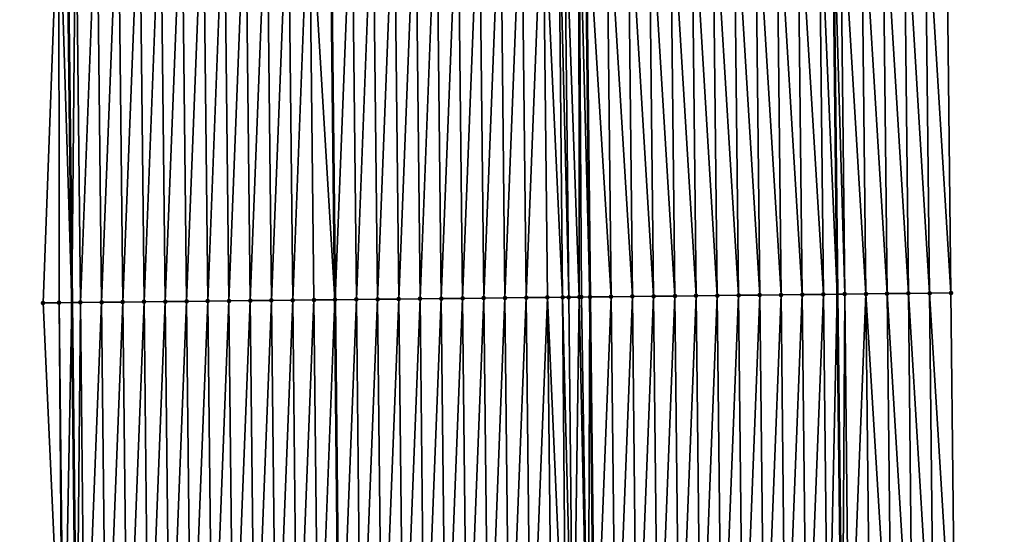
# Model space of a CAD drawing. Header units: feet. Extents: x 2007189 to 2022806, y 818621 to 837694.
# Tile 458 of 656: x 2011339 to 2011385, y 830276 to 830300. Entities that reach past the tile are written whole.
import ezdxf

# ---------------------------------------------------------------- set-up
doc = ezdxf.new("R2010")
doc.units = ezdxf.units.FT
doc.header["$MEASUREMENT"] = 0
for name, color, linetype, lineweight in [('EP_Travel Lane', 172, 'Continuous', 53), ('Road Shots', 141, 'Continuous', 100), ('Road X-Section', 40, 'Continuous', 13), ('STRIPING', 60, 'Continuous', 53)]:
    doc.layers.add(name, color=color, linetype=linetype, lineweight=lineweight)
doc.layers.add('I-77-MM17-21_SB-Surface-Border', color=7, linetype='Continuous')
doc.layers.add('I-77-MM17-21_SB-Surface-TIN', color=7, linetype='Continuous')

msp = doc.modelspace()

# ---------------------------------------------------------------- linework, layer by layer
at = {"layer": 'EP_Travel Lane'}
for points in [[(2011376.286244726, 830407.2611380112, 325.4877059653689), (2011376.50957257, 830387.2626822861, 325.3778508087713), (2011376.732900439, 830367.2642242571, 325.2683827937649), (2011376.956227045, 830347.2658793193, 325.1404203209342), (2011377.179553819, 830327.2675193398, 325.0149177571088), (2011377.402881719, 830307.2690585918, 324.9058943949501), (2011377.626206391, 830287.270886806, 324.7496155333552), (2011377.848202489, 830267.2633282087, 324.643390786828), (2011378.063603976, 830247.2648825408, 324.5170936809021), (2011378.27900495, 830227.2664844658, 324.3826531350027), (2011378.494408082, 830207.2678860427, 324.2824937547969), (2011378.709811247, 830187.269284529, 324.1828522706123), (2011378.925213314, 830167.2707849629, 324.0657776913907), (2011379.140614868, 830147.2723330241, 323.9405536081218), (2011379.356016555, 830127.2738687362, 323.817464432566), (2011379.571418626, 830107.2753688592, 323.7004320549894), (2011379.786820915, 830087.2768486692, 323.5868863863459), (2011380.005694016, 830067.2992518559, 323.4600912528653), (2011380.241656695, 830047.3009899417, 323.3412285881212), (2011380.477620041, 830027.3026715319, 323.2306781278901)], [(2011340.227529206, 830406.8676000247, 325.2224707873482), (2011340.450823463, 830386.8691513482, 325.1114303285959), (2011340.674118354, 830366.8706457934, 325.0096742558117), (2011340.897411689, 830346.8722796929, 324.8851127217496), (2011341.120705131, 830326.8739039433, 324.7621290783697), (2011341.343999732, 830306.8754244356, 324.6561135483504), (2011341.567292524, 830286.8771069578, 324.5236002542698), (2011341.78902389, 830266.8934362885, 324.3951803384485), (2011342.004806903, 830246.8950645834, 324.256901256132), (2011342.22059066, 830226.8966239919, 324.1304092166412), (2011342.436376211, 830206.8980170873, 324.0323746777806), (2011342.652159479, 830186.8996218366, 323.8981422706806), (2011342.867944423, 830166.9010711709, 323.7904847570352), (2011343.083727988, 830146.9026483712, 323.6609483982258), (2011343.299511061, 830126.9042711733, 323.5235737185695), (2011343.515294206, 830106.9058872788, 323.3873981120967), (2011343.73107931, 830086.9073217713, 323.2822802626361), (2011343.951006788, 830066.8759499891, 323.1487071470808), (2011344.186968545, 830046.8779336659, 322.9936721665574), (2011344.42293212, 830026.8797631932, 322.8613588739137)]]:
    msp.add_polyline3d(points, dxfattribs=at)
at = {"layer": 'I-77-MM17-21_SB-Surface-Border', "color": 3, "linetype": 'Continuous', "lineweight": -3}
for points in [[(2011381.657866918, 830407.3211415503, 325.3017839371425), (2011381.877026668, 830387.3226076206, 325.1972433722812), (2011382.096185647, 830367.3241439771, 325.0812231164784), (2011382.31534419, 830347.325720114, 324.9586972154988), (2011382.534502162, 830327.3273483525, 324.8276510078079), (2011382.753661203, 830307.3288790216, 324.7125607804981), (2011382.972818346, 830287.3305828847, 324.5691473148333), (2011383.189700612, 830267.3194933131, 324.4453421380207), (2011383.395649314, 830247.3208720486, 324.3324328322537), (2011383.601598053, 830227.3222472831, 324.2201226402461), (2011383.807547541, 830207.3235497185, 324.1202689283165), (2011383.013551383, 830187.3144252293, 324.0425291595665), (2011384.219444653, 830167.3263356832, 323.8895598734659), (2011384.425393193, 830147.3277301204, 323.7739639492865), (2011384.631340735, 830127.3292215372, 323.641804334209), (2011384.837288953, 830107.3306473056, 323.5208322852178), (2011385.043238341, 830087.3319594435, 323.4193183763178), (2011385.254342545, 830067.3622959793, 323.2959743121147), (2011385.490305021, 830047.3641058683, 323.1665361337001), (2011384.726341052, 830027.3537825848, 323.0864021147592)], [(2011342.745049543, 830026.8602885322, 322.8137895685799), (2011342.829356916, 830046.8621758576, 322.955245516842), (2011341.80289717, 830066.8510461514, 323.0835925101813), (2011340.855866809, 830086.878219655, 323.1954967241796), (2011340.971815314, 830106.8801339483, 323.3121554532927), (2011340.88171645, 830126.8798059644, 323.4493887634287), (2011340.644631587, 830146.8779885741, 323.5825275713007), (2011339.649613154, 830166.8685183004, 323.6895490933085), (2011342.493276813, 830186.8980101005, 323.8939574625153), (2011339.118308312, 830206.8645138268, 323.9183118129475), (2011341.428929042, 830226.8886219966, 324.1046343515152), (2011341.160892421, 830246.8865378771, 324.2288343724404), (2011341.137888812, 830266.8868492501, 324.3749155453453), (2011340.217499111, 830286.8625787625, 324.4804474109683), (2011340.966799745, 830306.8713617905, 324.6445022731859), (2011339.727946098, 830326.858930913, 324.7147221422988), (2011339.344733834, 830346.8555821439, 324.8331276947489), (2011339.338541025, 830366.856292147, 324.9634541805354), (2011340.026566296, 830386.8645802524, 325.0986353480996), (2011340.0108394, 830406.8652652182, 325.215954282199)]]:
    msp.add_polyline3d(points, dxfattribs=at)
at = {"layer": 'I-77-MM17-21_SB-Surface-TIN', "color": 128, "linetype": 'Continuous', "lineweight": -3}
for points in [[(2011379.973005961, 830287.2970251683, 324.6808937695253), (2011379.753849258, 830307.2952811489, 324.8308741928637), (2011378.753911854, 830307.2840899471, 324.8689891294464)], [(2011380.972943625, 830287.3081926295, 324.6466612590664), (2011380.753786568, 830307.3064809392, 324.7913547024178), (2011379.753849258, 830307.2952811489, 324.8308741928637)], [(2011379.973005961, 830287.2970251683, 324.6808937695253), (2011380.972943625, 830287.3081926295, 324.6466612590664), (2011379.753849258, 830307.2952811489, 324.8308741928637)], [(2011381.972880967, 830287.3193894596, 324.6076258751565), (2011381.75372385, 830307.3176831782, 324.751434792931), (2011380.753786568, 830307.3064809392, 324.7913547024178)], [(2011380.972943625, 830287.3081926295, 324.6466612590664), (2011381.972880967, 830287.3193894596, 324.6076258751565), (2011380.753786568, 830307.3064809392, 324.7913547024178)], [(2011382.972818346, 830287.3305828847, 324.5691473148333), (2011382.753661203, 830307.3288790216, 324.7125607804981), (2011381.75372385, 830307.3176831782, 324.751434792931)], [(2011381.972880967, 830287.3193894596, 324.6076258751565), (2011382.972818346, 830287.3305828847, 324.5691473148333), (2011381.75372385, 830307.3176831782, 324.751434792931)], [(2011340.217499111, 830286.8625787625, 324.4804474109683), (2011340.975335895, 830286.8707265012, 324.5061578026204), (2011340.966799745, 830306.8713617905, 324.6445022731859)], [(2011340.966799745, 830306.8713617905, 324.6445022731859), (2011341.567292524, 830286.8771069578, 324.5236002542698), (2011341.343999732, 830306.8754244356, 324.6561135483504)], [(2011340.975335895, 830286.8707265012, 324.5061578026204), (2011341.567292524, 830286.8771069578, 324.5236002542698), (2011340.966799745, 830306.8713617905, 324.6445022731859)], [(2011341.756119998, 830306.8798631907, 324.6687997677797), (2011341.343999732, 830306.8754244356, 324.6561135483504), (2011341.567292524, 830286.8771069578, 324.5236002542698)], [(2011341.975277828, 830286.8815044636, 324.535621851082), (2011341.756119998, 830306.8798631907, 324.6687997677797), (2011341.567292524, 830286.8771069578, 324.5236002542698)], [(2011341.975277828, 830286.8815044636, 324.535621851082), (2011342.756061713, 830306.8906609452, 324.6950271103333), (2011341.756119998, 830306.8798631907, 324.6687997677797)], [(2011341.975277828, 830286.8815044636, 324.535621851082), (2011342.97521922, 830286.8923316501, 324.5570360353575), (2011342.756061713, 830306.8906609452, 324.6950271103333)], [(2011342.97521922, 830286.8923316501, 324.5570360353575), (2011343.756002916, 830306.9015055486, 324.7135930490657), (2011342.756061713, 830306.8906609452, 324.6950271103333)], [(2011342.97521922, 830286.8923316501, 324.5570360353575), (2011343.97516015, 830286.9032011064, 324.5715376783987), (2011343.756002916, 830306.9015055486, 324.7135930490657)], [(2011343.97516015, 830286.9032011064, 324.5715376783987), (2011344.755943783, 830306.9123806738, 324.7271675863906), (2011343.756002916, 830306.9015055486, 324.7135930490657)], [(2011343.97516015, 830286.9032011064, 324.5715376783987), (2011344.975100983, 830286.9140794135, 324.5845918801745), (2011344.755943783, 830306.9123806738, 324.7271675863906)], [(2011344.975100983, 830286.9140794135, 324.5845918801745), (2011345.755884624, 830306.9232582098, 324.7403479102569), (2011344.755943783, 830306.9123806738, 324.7271675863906)], [(2011344.975100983, 830286.9140794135, 324.5845918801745), (2011345.975041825, 830286.9249568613, 324.5977866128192), (2011345.755884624, 830306.9232582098, 324.7403479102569)], [(2011345.975041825, 830286.9249568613, 324.5977866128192), (2011346.7558255, 830306.9341326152, 324.7540401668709), (2011345.755884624, 830306.9232582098, 324.7403479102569)], [(2011345.975041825, 830286.9249568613, 324.5977866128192), (2011346.974982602, 830286.9358402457, 324.6100104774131), (2011346.7558255, 830306.9341326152, 324.7540401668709)], [(2011346.974982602, 830286.9358402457, 324.6100104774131), (2011347.755766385, 830306.9450060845, 324.7678854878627), (2011346.7558255, 830306.9341326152, 324.7540401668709)], [(2011346.974982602, 830286.9358402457, 324.6100104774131), (2011347.974923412, 830286.9467206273, 324.622725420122), (2011347.755766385, 830306.9450060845, 324.7678854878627)], [(2011347.974923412, 830286.9467206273, 324.622725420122), (2011348.755707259, 830306.9558806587, 324.7815501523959), (2011347.755766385, 830306.9450060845, 324.7678854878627)], [(2011347.974923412, 830286.9467206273, 324.622725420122), (2011348.974864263, 830286.957597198, 324.6360635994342), (2011348.755707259, 830306.9558806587, 324.7815501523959)], [(2011348.974864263, 830286.957597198, 324.6360635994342), (2011349.755648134, 830306.9667550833, 324.7952392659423), (2011348.755707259, 830306.9558806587, 324.7815501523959)], [(2011348.974864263, 830286.957597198, 324.6360635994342), (2011349.974805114, 830286.9684738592, 324.6493869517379), (2011349.755648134, 830306.9667550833, 324.7952392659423)], [(2011349.974805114, 830286.9684738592, 324.6493869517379), (2011350.755589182, 830306.9776137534, 324.8115048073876), (2011349.755648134, 830306.9667550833, 324.7952392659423)], [(2011349.974805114, 830286.9684738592, 324.6493869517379), (2011350.974746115, 830286.9793368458, 324.6649465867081), (2011350.755589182, 830306.9776137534, 324.8115048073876)], [(2011350.974746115, 830286.9793368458, 324.6649465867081), (2011351.75553042, 830306.988455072, 324.8306078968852), (2011350.755589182, 830306.9776137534, 324.8115048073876)], [(2011350.974746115, 830286.9793368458, 324.6649465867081), (2011351.974687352, 830286.990178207, 324.6840427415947), (2011351.75553042, 830306.988455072, 324.8306078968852)], [(2011351.974687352, 830286.990178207, 324.6840427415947), (2011352.755471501, 830306.9993106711, 324.8473756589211), (2011351.75553042, 830306.988455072, 324.8306078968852)], [(2011351.974687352, 830286.990178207, 324.6840427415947), (2011352.974628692, 830287.0010102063, 324.7046698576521), (2011352.755471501, 830306.9993106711, 324.8473756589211)], [(2011352.755471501, 830306.9993106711, 324.8473756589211), (2011353.953794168, 830287.0116218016, 324.724107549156), (2011353.739504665, 830307.0100037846, 324.8622064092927)], [(2011352.974628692, 830287.0010102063, 324.7046698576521), (2011353.953794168, 830287.0116218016, 324.724107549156), (2011352.755471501, 830306.9993106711, 324.8473756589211)], [(2011353.97456998, 830287.0118469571, 324.724519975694), (2011353.755412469, 830307.0101766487, 324.8624461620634), (2011353.739504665, 830307.0100037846, 324.8622064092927)], [(2011353.97456998, 830287.0118469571, 324.724519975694), (2011353.739504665, 830307.0100037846, 324.8622064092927), (2011353.953794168, 830287.0116218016, 324.724107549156)], [(2011353.97456998, 830287.0118469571, 324.724519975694), (2011354.755353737, 830307.02101525, 324.8819936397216), (2011353.755412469, 830307.0101766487, 324.8624461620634)], [(2011353.97456998, 830287.0118469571, 324.724519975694), (2011354.974511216, 830287.0226884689, 324.7435914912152), (2011354.755353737, 830307.02101525, 324.8819936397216)], [(2011354.974511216, 830287.0226884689, 324.7435914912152), (2011355.755295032, 830307.0318513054, 324.9019574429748), (2011354.755353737, 830307.02101525, 324.8819936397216)], [(2011354.974511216, 830287.0226884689, 324.7435914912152), (2011355.974452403, 830287.0335344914, 324.7619253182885), (2011355.755295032, 830307.0318513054, 324.9019574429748)], [(2011355.974452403, 830287.0335344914, 324.7619253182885), (2011356.755236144, 830307.0427042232, 324.9191636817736), (2011355.755295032, 830307.0318513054, 324.9019574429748)], [(2011355.974452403, 830287.0335344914, 324.7619253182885), (2011356.97439355, 830287.0443840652, 324.7796784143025), (2011356.755236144, 830307.0427042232, 324.9191636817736)], [(2011356.97439355, 830287.0443840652, 324.7796784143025), (2011357.755177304, 830307.0535526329, 324.9371071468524), (2011356.755236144, 830307.0427042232, 324.9191636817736)], [(2011356.97439355, 830287.0443840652, 324.7796784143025), (2011357.974334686, 830287.0552347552, 324.7972489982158), (2011357.755177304, 830307.0535526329, 324.9371071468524)], [(2011357.974334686, 830287.0552347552, 324.7972489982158), (2011358.755118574, 830307.0643910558, 324.956683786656), (2011357.755177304, 830307.0535526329, 324.9371071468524)], [(2011357.974334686, 830287.0552347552, 324.7972489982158), (2011358.974275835, 830287.0660841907, 324.815024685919), (2011358.755118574, 830307.0643910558, 324.956683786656)], [(2011358.974275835, 830287.0660841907, 324.815024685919), (2011359.755059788, 830307.0752345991, 324.9754230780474), (2011358.755118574, 830307.0643910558, 324.956683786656)], [(2011358.974275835, 830287.0660841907, 324.815024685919), (2011359.974216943, 830287.0769373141, 324.8321973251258), (2011359.755059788, 830307.0752345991, 324.9754230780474)], [(2011359.974216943, 830287.0769373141, 324.8321973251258), (2011360.75500099, 830307.0860791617, 324.9939956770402), (2011359.755059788, 830307.0752345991, 324.9754230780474)], [(2011359.974216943, 830287.0769373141, 324.8321973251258), (2011360.974157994, 830287.0877957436, 324.8485021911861), (2011360.75500099, 830307.0860791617, 324.9939956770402)], [(2011360.974157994, 830287.0877957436, 324.8485021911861), (2011361.754942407, 830307.0969041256, 325.0157733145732), (2011360.75500099, 830307.0860791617, 324.9939956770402)], [(2011360.974157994, 830287.0877957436, 324.8485021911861), (2011361.97409909, 830287.0986500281, 324.865484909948), (2011361.754942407, 830307.0969041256, 325.0157733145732)], [(2011361.97409909, 830287.0986500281, 324.865484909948), (2011362.754883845, 830307.1077271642, 325.0378658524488), (2011361.754942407, 830307.0969041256, 325.0157733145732)], [(2011361.97409909, 830287.0986500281, 324.865484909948), (2011362.974040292, 830287.1094945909, 324.8840575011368), (2011362.754883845, 830307.1077271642, 325.0378658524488)], [(2011362.974040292, 830287.1094945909, 324.8840575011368), (2011363.754825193, 830307.1185584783, 325.0586050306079), (2011362.754883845, 830307.1077271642, 325.0378658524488)], [(2011362.974040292, 830287.1094945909, 324.8840575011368), (2011363.973981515, 830287.1203372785, 324.9029367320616), (2011363.754825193, 830307.1185584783, 325.0586050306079)], [(2011364.684916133, 830287.1280616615, 324.9138269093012), (2011364.488749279, 830307.1265245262, 325.0711748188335), (2011363.754825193, 830307.1185584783, 325.0586050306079)], [(2011363.973981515, 830287.1203372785, 324.9029367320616), (2011364.684916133, 830287.1280616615, 324.9138269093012), (2011363.754825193, 830307.1185584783, 325.0586050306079)], [(2011364.973922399, 830287.1312109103, 324.9167554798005), (2011364.754766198, 830307.1294210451, 325.0742333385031), (2011364.488749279, 830307.1265245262, 325.0711748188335)], [(2011364.684916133, 830287.1280616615, 324.9138269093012), (2011364.973922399, 830287.1312109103, 324.9167554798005), (2011364.488749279, 830307.1265245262, 325.0711748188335)], [(2011365.469250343, 830287.1366247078, 324.9191097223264), (2011365.453167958, 830307.1370570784, 325.077112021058), (2011364.754766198, 830307.1294210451, 325.0742333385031)], [(2011364.973922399, 830287.1312109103, 324.9167554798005), (2011365.469250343, 830287.1366247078, 324.9191097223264), (2011364.754766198, 830307.1294210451, 325.0742333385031)], [(2011365.453167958, 830307.1370570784, 325.077112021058), (2011365.973854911, 830287.1421611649, 324.918030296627), (2011365.754698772, 830307.1403656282, 325.0764355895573)], [(2011365.571339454, 830287.1377432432, 324.9191485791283), (2011365.973854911, 830287.1421611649, 324.918030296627), (2011365.453167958, 830307.1370570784, 325.077112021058)], [(2011365.469250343, 830287.1366247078, 324.9191097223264), (2011365.571339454, 830287.1377432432, 324.9191485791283), (2011365.453167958, 830307.1370570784, 325.077112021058)], [(2011366.973801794, 830287.1531747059, 324.9089825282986), (2011366.754645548, 830307.1513889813, 325.065783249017), (2011365.754698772, 830307.1403656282, 325.0764355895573)], [(2011366.973801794, 830287.1531747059, 324.9089825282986), (2011365.754698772, 830307.1403656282, 325.0764355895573), (2011365.973854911, 830287.1421611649, 324.918030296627)], [(2011367.973740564, 830287.164241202, 324.8912612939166), (2011367.754584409, 830307.1624471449, 325.0494246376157), (2011366.754645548, 830307.1513889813, 325.065783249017)], [(2011366.973801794, 830287.1531747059, 324.9089825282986), (2011367.973740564, 830287.164241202, 324.8912612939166), (2011366.754645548, 830307.1513889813, 325.065783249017)], [(2011368.973679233, 830287.1753169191, 324.8720320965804), (2011368.75452324, 830307.1735080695, 325.0326145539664), (2011367.754584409, 830307.1624471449, 325.0494246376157)], [(2011367.973740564, 830287.164241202, 324.8912612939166), (2011368.973679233, 830287.1753169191, 324.8720320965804), (2011367.754584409, 830307.1624471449, 325.0494246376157)], [(2011369.973618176, 830287.1863677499, 324.8568726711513), (2011369.754462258, 830307.1845520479, 325.0185757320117), (2011368.75452324, 830307.1735080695, 325.0326145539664)], [(2011368.973679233, 830287.1753169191, 324.8720320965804), (2011369.973618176, 830287.1863677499, 324.8568726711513), (2011368.75452324, 830307.1735080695, 325.0326145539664)], [(2011370.97355726, 830287.1974055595, 324.8438426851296), (2011370.754401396, 830307.1955849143, 325.0063541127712), (2011369.754462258, 830307.1845520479, 325.0185757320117)], [(2011369.973618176, 830287.1863677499, 324.8568726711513), (2011370.97355726, 830287.1974055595, 324.8438426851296), (2011369.754462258, 830307.1845520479, 325.0185757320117)], [(2011371.973496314, 830287.2084461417, 324.8303592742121), (2011371.754340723, 830307.2066006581, 324.9969326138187), (2011370.754401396, 830307.1955849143, 325.0063541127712)], [(2011370.97355726, 830287.1974055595, 324.8438426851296), (2011371.973496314, 830287.2084461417, 324.8303592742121), (2011370.754401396, 830307.1955849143, 325.0063541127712)], [(2011372.973435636, 830287.2194623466, 324.820862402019), (2011372.754279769, 830307.2176419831, 324.9833277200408), (2011371.754340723, 830307.2066006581, 324.9969326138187)], [(2011371.973496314, 830287.2084461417, 324.8303592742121), (2011372.973435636, 830287.2194623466, 324.820862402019), (2011371.754340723, 830307.2066006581, 324.9969326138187)], [(2011373.97337501, 830287.2304737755, 324.8121465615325), (2011373.754218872, 830307.2286781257, 324.970570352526), (2011372.754279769, 830307.2176419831, 324.9833277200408)], [(2011372.973435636, 830287.2194623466, 324.820862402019), (2011373.97337501, 830287.2304737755, 324.8121465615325), (2011372.754279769, 830307.2176419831, 324.9833277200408)], [(2011374.973314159, 830287.241505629, 324.8000905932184), (2011374.754158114, 830307.239701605, 324.9598838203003), (2011373.754218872, 830307.2286781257, 324.970570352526)], [(2011373.97337501, 830287.2304737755, 324.8121465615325), (2011374.973314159, 830287.241505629, 324.8000905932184), (2011373.754218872, 830307.2286781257, 324.970570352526)], [(2011375.973253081, 830287.2525583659, 324.7846194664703), (2011375.754097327, 830307.2507276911, 324.9487710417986), (2011374.754158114, 830307.239701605, 324.9598838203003)], [(2011374.973314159, 830287.241505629, 324.8000905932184), (2011375.973253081, 830287.2525583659, 324.7846194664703), (2011374.754158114, 830307.239701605, 324.9598838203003)], [(2011376.973191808, 830287.2636288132, 324.766252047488), (2011376.754035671, 830307.2618330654, 324.9246918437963), (2011375.754097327, 830307.2507276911, 324.9487710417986)], [(2011375.973253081, 830287.2525583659, 324.7846194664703), (2011376.973191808, 830287.2636288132, 324.766252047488), (2011375.754097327, 830307.2507276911, 324.9487710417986)], [(2011376.754035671, 830307.2618330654, 324.9246918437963), (2011377.626206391, 830287.270886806, 324.7496155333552), (2011377.402881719, 830307.2690585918, 324.9058943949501)], [(2011376.973191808, 830287.2636288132, 324.766252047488), (2011377.626206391, 830287.270886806, 324.7496155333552), (2011376.754035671, 830307.2618330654, 324.9246918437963)], [(2011377.973130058, 830287.2747427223, 324.7407771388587), (2011377.753973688, 830307.2729683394, 324.8957230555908), (2011377.402881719, 830307.2690585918, 324.9058943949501)], [(2011377.973130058, 830287.2747427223, 324.7407771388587), (2011377.402881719, 830307.2690585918, 324.9058943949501), (2011377.626206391, 830287.270886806, 324.7496155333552)], [(2011378.973068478, 830287.2858411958, 324.7178265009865), (2011378.753911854, 830307.2840899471, 324.8689891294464), (2011377.753973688, 830307.2729683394, 324.8957230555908)], [(2011377.973130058, 830287.2747427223, 324.7407771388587), (2011378.973068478, 830287.2858411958, 324.7178265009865), (2011377.753973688, 830307.2729683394, 324.8957230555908)], [(2011378.973068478, 830287.2858411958, 324.7178265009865), (2011379.973005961, 830287.2970251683, 324.6808937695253), (2011378.753911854, 830307.2840899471, 324.8689891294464)], [(2011342.191872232, 830266.8975120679, 324.4076376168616), (2011342.97521922, 830286.8923316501, 324.5570360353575), (2011341.975277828, 830286.8815044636, 324.535621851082)], [(2011342.191872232, 830266.8975120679, 324.4076376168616), (2011343.191820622, 830266.9076726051, 324.431090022), (2011342.97521922, 830286.8923316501, 324.5570360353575)], [(2011343.191820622, 830266.9076726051, 324.431090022), (2011343.97516015, 830286.9032011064, 324.5715376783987), (2011342.97521922, 830286.8923316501, 324.5570360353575)], [(2011343.191820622, 830266.9076726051, 324.431090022), (2011344.191768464, 830266.9178863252, 324.4454424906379), (2011343.97516015, 830286.9032011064, 324.5715376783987)], [(2011344.191768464, 830266.9178863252, 324.4454424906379), (2011344.975100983, 830286.9140794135, 324.5845918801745), (2011343.97516015, 830286.9032011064, 324.5715376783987)], [(2011344.191768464, 830266.9178863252, 324.4454424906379), (2011345.191716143, 830266.9281158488, 324.4570908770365), (2011344.975100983, 830286.9140794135, 324.5845918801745)], [(2011345.191716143, 830266.9281158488, 324.4570908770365), (2011345.975041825, 830286.9249568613, 324.5977866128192), (2011344.975100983, 830286.9140794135, 324.5845918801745)], [(2011345.191716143, 830266.9281158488, 324.4570908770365), (2011346.191663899, 830266.9383380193, 324.4699974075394), (2011345.975041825, 830286.9249568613, 324.5977866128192)], [(2011346.191663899, 830266.9383380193, 324.4699974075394), (2011346.974982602, 830286.9358402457, 324.6100104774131), (2011345.975041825, 830286.9249568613, 324.5977866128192)], [(2011346.191663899, 830266.9383380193, 324.4699974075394), (2011347.19161168, 830266.9485577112, 324.4833280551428), (2011346.974982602, 830286.9358402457, 324.6100104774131)], [(2011347.19161168, 830266.9485577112, 324.4833280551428), (2011347.974923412, 830286.9467206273, 324.622725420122), (2011346.974982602, 830286.9358402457, 324.6100104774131)], [(2011347.19161168, 830266.9485577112, 324.4833280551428), (2011348.191559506, 830266.9587729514, 324.4974204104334), (2011347.974923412, 830286.9467206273, 324.622725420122)], [(2011348.191559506, 830266.9587729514, 324.4974204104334), (2011348.974864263, 830286.957597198, 324.6360635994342), (2011347.974923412, 830286.9467206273, 324.622725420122)], [(2011348.191559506, 830266.9587729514, 324.4974204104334), (2011349.19150741, 830266.9689806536, 324.5128025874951), (2011348.974864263, 830286.957597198, 324.6360635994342)], [(2011349.19150741, 830266.9689806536, 324.5128025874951), (2011349.974805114, 830286.9684738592, 324.6493869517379), (2011348.974864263, 830286.957597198, 324.6360635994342)], [(2011349.19150741, 830266.9689806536, 324.5128025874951), (2011350.191455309, 830266.9791888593, 324.528098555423), (2011349.974805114, 830286.9684738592, 324.6493869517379)], [(2011350.191455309, 830266.9791888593, 324.528098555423), (2011350.974746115, 830286.9793368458, 324.6649465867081), (2011349.974805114, 830286.9684738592, 324.6493869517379)], [(2011350.191455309, 830266.9791888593, 324.528098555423), (2011351.191403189, 830266.9893989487, 324.543072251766), (2011350.974746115, 830286.9793368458, 324.6649465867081)], [(2011351.191403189, 830266.9893989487, 324.543072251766), (2011351.974687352, 830286.990178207, 324.6840427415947), (2011350.974746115, 830286.9793368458, 324.6649465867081)], [(2011351.191403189, 830266.9893989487, 324.543072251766), (2011352.191351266, 830266.9995897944, 324.5613386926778), (2011351.974687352, 830286.990178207, 324.6840427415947)], [(2011352.191351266, 830266.9995897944, 324.5613386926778), (2011352.974628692, 830287.0010102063, 324.7046698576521), (2011351.974687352, 830286.990178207, 324.6840427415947)], [(2011352.191351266, 830266.9995897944, 324.5613386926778), (2011353.191299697, 830267.0097463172, 324.5854780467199), (2011352.974628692, 830287.0010102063, 324.7046698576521)], [(2011353.191299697, 830267.0097463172, 324.5854780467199), (2011353.953794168, 830287.0116218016, 324.724107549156), (2011352.974628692, 830287.0010102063, 324.7046698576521)], [(2011353.191299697, 830267.0097463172, 324.5854780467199), (2011354.166955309, 830267.0196522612, 324.6096870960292), (2011353.953794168, 830287.0116218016, 324.724107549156)], [(2011353.97456998, 830287.0118469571, 324.724519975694), (2011353.953794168, 830287.0116218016, 324.724107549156), (2011354.166955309, 830267.0196522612, 324.6096870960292)], [(2011354.191248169, 830267.0198989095, 324.6102898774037), (2011354.974511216, 830287.0226884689, 324.7435914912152), (2011353.97456998, 830287.0118469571, 324.724519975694)], [(2011354.191248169, 830267.0198989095, 324.6102898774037), (2011353.97456998, 830287.0118469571, 324.724519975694), (2011354.166955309, 830267.0196522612, 324.6096870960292)], [(2011354.191248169, 830267.0198989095, 324.6102898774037), (2011355.191196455, 830267.0300694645, 324.6320282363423), (2011354.974511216, 830287.0226884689, 324.7435914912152)], [(2011355.191196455, 830267.0300694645, 324.6320282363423), (2011355.974452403, 830287.0335344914, 324.7619253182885), (2011354.974511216, 830287.0226884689, 324.7435914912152)], [(2011355.191196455, 830267.0300694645, 324.6320282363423), (2011356.191144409, 830267.0402724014, 324.6482257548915), (2011355.974452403, 830287.0335344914, 324.7619253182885)], [(2011356.191144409, 830267.0402724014, 324.6482257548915), (2011356.97439355, 830287.0443840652, 324.7796784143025), (2011355.974452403, 830287.0335344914, 324.7619253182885)], [(2011356.191144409, 830267.0402724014, 324.6482257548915), (2011357.191092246, 830267.050486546, 324.6625055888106), (2011356.97439355, 830287.0443840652, 324.7796784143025)], [(2011357.191092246, 830267.050486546, 324.6625055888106), (2011357.974334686, 830287.0552347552, 324.7972489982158), (2011356.97439355, 830287.0443840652, 324.7796784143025)], [(2011357.191092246, 830267.050486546, 324.6625055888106), (2011358.191040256, 830267.0606840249, 324.6796370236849), (2011357.974334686, 830287.0552347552, 324.7972489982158)], [(2011358.191040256, 830267.0606840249, 324.6796370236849), (2011358.974275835, 830287.0660841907, 324.815024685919), (2011357.974334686, 830287.0552347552, 324.7972489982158)], [(2011358.191040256, 830267.0606840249, 324.6796370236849), (2011359.190988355, 830267.0708727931, 324.6982589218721), (2011358.974275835, 830287.0660841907, 324.815024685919)], [(2011359.190988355, 830267.0708727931, 324.6982589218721), (2011359.974216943, 830287.0769373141, 324.8321973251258), (2011358.974275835, 830287.0660841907, 324.815024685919)], [(2011359.190988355, 830267.0708727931, 324.6982589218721), (2011360.190936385, 830267.0810682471, 324.7157368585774), (2011359.974216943, 830287.0769373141, 324.8321973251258)], [(2011360.190936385, 830267.0810682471, 324.7157368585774), (2011360.974157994, 830287.0877957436, 324.8485021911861), (2011359.974216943, 830287.0769373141, 324.8321973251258)], [(2011360.190936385, 830267.0810682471, 324.7157368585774), (2011361.190884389, 830267.0912662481, 324.7327789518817), (2011360.974157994, 830287.0877957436, 324.8485021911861)], [(2011361.190884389, 830267.0912662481, 324.7327789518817), (2011361.97409909, 830287.0986500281, 324.865484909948), (2011360.974157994, 830287.0877957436, 324.8485021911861)], [(2011361.190884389, 830267.0912662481, 324.7327789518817), (2011362.190832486, 830267.1014552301, 324.7513642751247), (2011361.97409909, 830287.0986500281, 324.865484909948)], [(2011362.190832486, 830267.1014552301, 324.7513642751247), (2011362.974040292, 830287.1094945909, 324.8840575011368), (2011361.97409909, 830287.0986500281, 324.865484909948)], [(2011362.190832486, 830267.1014552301, 324.7513642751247), (2011363.190780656, 830267.1116370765, 324.7711705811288), (2011362.974040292, 830287.1094945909, 324.8840575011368)], [(2011363.190780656, 830267.1116370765, 324.7711705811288), (2011363.973981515, 830287.1203372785, 324.9029367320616), (2011362.974040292, 830287.1094945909, 324.8840575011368)], [(2011363.190780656, 830267.1116370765, 324.7711705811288), (2011364.19072885, 830267.1218166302, 324.7913691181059), (2011363.973981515, 830287.1203372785, 324.9029367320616)], [(2011364.854752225, 830267.1285883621, 324.8027427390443), (2011364.684916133, 830287.1280616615, 324.9138269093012), (2011363.973981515, 830287.1203372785, 324.9029367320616)], [(2011364.19072885, 830267.1218166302, 324.7913691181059), (2011364.854752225, 830267.1285883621, 324.8027427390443), (2011363.973981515, 830287.1203372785, 324.9029367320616)], [(2011365.190676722, 830267.1320274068, 324.8062252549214), (2011364.973922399, 830287.1312109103, 324.9167554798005), (2011364.684916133, 830287.1280616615, 324.9138269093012)], [(2011364.854752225, 830267.1285883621, 324.8027427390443), (2011365.190676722, 830267.1320274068, 324.8062252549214), (2011364.684916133, 830287.1280616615, 324.9138269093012)], [(2011365.190676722, 830267.1320274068, 324.8062252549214), (2011365.469250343, 830287.1366247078, 324.9191097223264), (2011364.973922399, 830287.1312109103, 324.9167554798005)], [(2011365.190676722, 830267.1320274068, 324.8062252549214), (2011365.892507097, 830267.1392389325, 324.8089671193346), (2011365.469250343, 830287.1366247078, 324.9191097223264)], [(2011365.892507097, 830267.1392389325, 324.8089671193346), (2011365.571339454, 830287.1377432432, 324.9191485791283), (2011365.469250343, 830287.1366247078, 324.9191097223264)], [(2011365.892507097, 830267.1392389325, 324.8089671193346), (2011365.973854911, 830287.1421611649, 324.918030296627), (2011365.571339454, 830287.1377432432, 324.9191485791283)], [(2011365.892507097, 830267.1392389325, 324.8089671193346), (2011366.190616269, 830267.1423132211, 324.8082285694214), (2011365.973854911, 830287.1421611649, 324.918030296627)], [(2011366.973801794, 830287.1531747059, 324.9089825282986), (2011365.973854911, 830287.1421611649, 324.918030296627), (2011366.190616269, 830267.1423132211, 324.8082285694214)], [(2011367.190570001, 830267.152688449, 324.7949591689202), (2011366.973801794, 830287.1531747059, 324.9089825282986), (2011366.190616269, 830267.1423132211, 324.8082285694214)], [(2011367.190570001, 830267.152688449, 324.7949591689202), (2011367.973740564, 830287.164241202, 324.8912612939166), (2011366.973801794, 830287.1531747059, 324.9089825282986)], [(2011367.190570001, 830267.152688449, 324.7949591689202), (2011368.190516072, 830267.1630741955, 324.7798767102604), (2011367.973740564, 830287.164241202, 324.8912612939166)], [(2011368.190516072, 830267.1630741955, 324.7798767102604), (2011368.973679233, 830287.1753169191, 324.8720320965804), (2011367.973740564, 830287.164241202, 324.8912612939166)], [(2011368.190516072, 830267.1630741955, 324.7798767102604), (2011369.190461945, 830267.1734790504, 324.7615246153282), (2011368.973679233, 830287.1753169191, 324.8720320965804)], [(2011369.190461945, 830267.1734790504, 324.7615246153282), (2011369.973618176, 830287.1863677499, 324.8568726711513), (2011368.973679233, 830287.1753169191, 324.8720320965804)], [(2011369.190461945, 830267.1734790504, 324.7615246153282), (2011370.190408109, 830267.1838557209, 324.7479950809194), (2011369.973618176, 830287.1863677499, 324.8568726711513)], [(2011370.190408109, 830267.1838557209, 324.7479950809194), (2011370.97355726, 830287.1974055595, 324.8438426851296), (2011369.973618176, 830287.1863677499, 324.8568726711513)], [(2011370.190408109, 830267.1838557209, 324.7479950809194), (2011371.190354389, 830267.1942212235, 324.7363764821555), (2011370.97355726, 830287.1974055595, 324.8438426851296)], [(2011371.190354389, 830267.1942212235, 324.7363764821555), (2011371.973496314, 830287.2084461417, 324.8303592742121), (2011370.97355726, 830287.1974055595, 324.8438426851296)], [(2011371.190354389, 830267.1942212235, 324.7363764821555), (2011372.19030067, 830267.2045865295, 324.724791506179), (2011371.973496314, 830287.2084461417, 324.8303592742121)], [(2011372.19030067, 830267.2045865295, 324.724791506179), (2011372.973435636, 830287.2194623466, 324.820862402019), (2011371.973496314, 830287.2084461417, 324.8303592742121)], [(2011372.19030067, 830267.2045865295, 324.724791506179), (2011373.190246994, 830267.2149475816, 324.7139343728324), (2011372.973435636, 830287.2194623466, 324.820862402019)], [(2011373.190246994, 830267.2149475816, 324.7139343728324), (2011373.97337501, 830287.2304737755, 324.8121465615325), (2011372.973435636, 830287.2194623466, 324.820862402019)], [(2011373.190246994, 830267.2149475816, 324.7139343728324), (2011374.190193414, 830267.2252994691, 324.7046454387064), (2011373.97337501, 830287.2304737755, 324.8121465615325)], [(2011374.190193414, 830267.2252994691, 324.7046454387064), (2011374.973314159, 830287.241505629, 324.8000905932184), (2011373.97337501, 830287.2304737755, 324.8121465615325)], [(2011374.190193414, 830267.2252994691, 324.7046454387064), (2011375.190139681, 830267.2356661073, 324.6928324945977), (2011374.973314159, 830287.241505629, 324.8000905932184)], [(2011375.190139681, 830267.2356661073, 324.6928324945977), (2011375.973253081, 830287.2525583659, 324.7846194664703), (2011374.973314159, 830287.241505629, 324.8000905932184)], [(2011375.190139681, 830267.2356661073, 324.6928324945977), (2011376.190085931, 830267.246034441, 324.680729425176), (2011375.973253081, 830287.2525583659, 324.7846194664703)], [(2011376.190085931, 830267.246034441, 324.680729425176), (2011376.973191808, 830287.2636288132, 324.766252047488), (2011375.973253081, 830287.2525583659, 324.7846194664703)], [(2011376.190085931, 830267.246034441, 324.680729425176), (2011377.190031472, 830267.2564716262, 324.6568454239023), (2011376.973191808, 830287.2636288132, 324.766252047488)], [(2011377.190031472, 830267.2564716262, 324.6568454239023), (2011377.626206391, 830287.270886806, 324.7496155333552), (2011376.973191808, 830287.2636288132, 324.766252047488)], [(2011377.190031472, 830267.2564716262, 324.6568454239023), (2011377.848202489, 830267.2633282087, 324.643390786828), (2011377.626206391, 830287.270886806, 324.7496155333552)], [(2011377.973130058, 830287.2747427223, 324.7407771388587), (2011377.626206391, 830287.270886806, 324.7496155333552), (2011377.848202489, 830267.2633282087, 324.643390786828)], [(2011378.18997722, 830267.2668886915, 324.6364040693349), (2011377.973130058, 830287.2747427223, 324.7407771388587), (2011377.848202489, 830267.2633282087, 324.643390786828)], [(2011378.18997722, 830267.2668886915, 324.6364040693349), (2011378.973068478, 830287.2858411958, 324.7178265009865), (2011377.973130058, 830287.2747427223, 324.7407771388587)], [(2011378.18997722, 830267.2668886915, 324.6364040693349), (2011379.189922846, 830267.2773175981, 324.613936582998), (2011378.973068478, 830287.2858411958, 324.7178265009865)], [(2011380.189867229, 830267.2878672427, 324.5708099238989), (2011379.973005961, 830287.2970251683, 324.6808937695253), (2011378.973068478, 830287.2858411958, 324.7178265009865)], [(2011379.189922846, 830267.2773175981, 324.613936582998), (2011380.189867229, 830267.2878672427, 324.5708099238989), (2011378.973068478, 830287.2858411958, 324.7178265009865)], [(2011381.189811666, 830267.2984116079, 324.5285866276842), (2011380.972943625, 830287.3081926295, 324.6466612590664), (2011379.973005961, 830287.2970251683, 324.6808937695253)], [(2011380.189867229, 830267.2878672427, 324.5708099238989), (2011381.189811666, 830267.2984116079, 324.5285866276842), (2011379.973005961, 830287.2970251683, 324.6808937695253)], [(2011382.189756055, 830267.3089606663, 324.4855603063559), (2011381.972880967, 830287.3193894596, 324.6076258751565), (2011380.972943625, 830287.3081926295, 324.6466612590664)], [(2011381.189811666, 830267.2984116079, 324.5285866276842), (2011382.189756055, 830267.3089606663, 324.4855603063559), (2011380.972943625, 830287.3081926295, 324.6466612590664)], [(2011383.189700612, 830267.3194933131, 324.4453421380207), (2011382.972818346, 830287.3305828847, 324.5691473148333), (2011381.972880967, 830287.3193894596, 324.6076258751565)], [(2011382.189756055, 830267.3089606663, 324.4855603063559), (2011383.189700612, 830267.3194933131, 324.4453421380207), (2011381.972880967, 830287.3193894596, 324.6076258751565)], [(2011341.137888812, 830266.8868492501, 324.3749155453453), (2011340.975335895, 830286.8707265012, 324.5061578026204), (2011340.217499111, 830286.8625787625, 324.4804474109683)], [(2011341.191923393, 830266.8873951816, 324.3767162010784), (2011341.567292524, 830286.8771069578, 324.5236002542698), (2011340.975335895, 830286.8707265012, 324.5061578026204)], [(2011341.191923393, 830266.8873951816, 324.3767162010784), (2011340.975335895, 830286.8707265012, 324.5061578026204), (2011341.137888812, 830266.8868492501, 324.3749155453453)], [(2011341.191923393, 830266.8873951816, 324.3767162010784), (2011341.78902389, 830266.8934362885, 324.3951803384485), (2011341.567292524, 830286.8771069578, 324.5236002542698)], [(2011341.975277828, 830286.8815044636, 324.535621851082), (2011341.567292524, 830286.8771069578, 324.5236002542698), (2011341.78902389, 830266.8934362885, 324.3951803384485)], [(2011342.191872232, 830266.8975120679, 324.4076376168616), (2011341.975277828, 830286.8815044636, 324.535621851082), (2011341.78902389, 830266.8934362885, 324.3951803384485)]]:
    msp.add_3dface(points, dxfattribs=at)
at = {"layer": 'Road Shots', "lineweight": 100}
for p in [(2011342.97521922, 830286.8923316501, 324.5570360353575), (2011343.97516015, 830286.9032011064, 324.5715376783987), (2011344.975100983, 830286.9140794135, 324.5845918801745), (2011345.975041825, 830286.9249568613, 324.5977866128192), (2011346.974982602, 830286.9358402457, 324.6100104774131), (2011347.974923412, 830286.9467206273, 324.622725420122), (2011348.974864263, 830286.957597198, 324.6360635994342), (2011349.974805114, 830286.9684738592, 324.6493869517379), (2011350.974746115, 830286.9793368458, 324.6649465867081), (2011351.974687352, 830286.990178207, 324.6840427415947), (2011352.974628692, 830287.0010102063, 324.7046698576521), (2011353.97456998, 830287.0118469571, 324.724519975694), (2011354.974511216, 830287.0226884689, 324.7435914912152), (2011355.974452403, 830287.0335344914, 324.7619253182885), (2011356.97439355, 830287.0443840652, 324.7796784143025), (2011357.974334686, 830287.0552347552, 324.7972489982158), (2011358.974275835, 830287.0660841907, 324.815024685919), (2011359.974216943, 830287.0769373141, 324.8321973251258), (2011360.974157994, 830287.0877957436, 324.8485021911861), (2011361.97409909, 830287.0986500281, 324.865484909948), (2011362.974040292, 830287.1094945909, 324.8840575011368), (2011363.973981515, 830287.1203372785, 324.9029367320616), (2011364.684916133, 830287.1280616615, 324.9138269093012), (2011364.973922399, 830287.1312109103, 324.9167554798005), (2011365.469250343, 830287.1366247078, 324.9191097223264), (2011365.571339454, 830287.1377432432, 324.9191485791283), (2011365.973862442, 830287.1421612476, 324.9180302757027), (2011366.973801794, 830287.1531747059, 324.9089825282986), (2011367.973740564, 830287.164241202, 324.8912612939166), (2011368.973679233, 830287.1753169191, 324.8720320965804), (2011369.973618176, 830287.1863677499, 324.8568726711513), (2011370.97355726, 830287.1974055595, 324.8438426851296), (2011371.973496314, 830287.2084461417, 324.8303592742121), (2011372.973435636, 830287.2194623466, 324.820862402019), (2011373.97337501, 830287.2304737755, 324.8121465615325), (2011374.973314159, 830287.241505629, 324.8000905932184), (2011375.973253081, 830287.2525583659, 324.7846194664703), (2011376.973191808, 830287.2636288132, 324.766252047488), (2011377.973130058, 830287.2747427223, 324.7407771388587), (2011378.973068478, 830287.2858411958, 324.7178265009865), (2011379.973005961, 830287.2970251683, 324.6808937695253), (2011380.972943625, 830287.3081926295, 324.6466612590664), (2011381.972880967, 830287.3193894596, 324.6076258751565), (2011382.972818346, 830287.3305828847, 324.5691473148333), (2011340.217499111, 830286.8625787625, 324.4804474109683), (2011340.975335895, 830286.8707265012, 324.5061578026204), (2011341.975277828, 830286.8815044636, 324.535621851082)]:
    msp.add_point(p, dxfattribs=at)
at = {"layer": 'Road X-Section', "extrusion": (-0.01095792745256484, 0.9999212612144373, 0.006115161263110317), "elevation": 808183.3508640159, "flags": 128}
msp.add_lwpolyline([(-2020360.603543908, -4617.688713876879), (-2020359.603543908, -4617.650234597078), (-2020358.603543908, -4617.611198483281), (-2020357.603543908, -4617.576965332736), (-2020356.603543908, -4617.540031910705), (-2020355.603543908, -4617.517080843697), (-2020354.603543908, -4617.491605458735), (-2020353.603543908, -4617.473237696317), (-2020352.603543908, -4617.457766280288), (-2020351.603543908, -4617.445710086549), (-2020350.603543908, -4617.436994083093), (-2020349.603543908, -4617.427497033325), (-2020348.603543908, -4617.414013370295), (-2020347.603543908, -4617.400983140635), (-2020346.603543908, -4617.385823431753), (-2020345.603543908, -4617.366593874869), (-2020344.603543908, -4617.348872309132), (-2020343.603543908, -4617.339824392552), (-2020343.200996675, -4617.338706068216), (-2020343.098901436, -4617.338744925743), (-2020342.603543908, -4617.34109921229), (-2020342.314520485, -4617.344027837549), (-2020341.603543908, -4617.354918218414), (-2020340.603543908, -4617.373797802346), (-2020339.603543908, -4617.392370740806), (-2020338.603543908, -4617.409353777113), (-2020337.603543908, -4617.425658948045), (-2020336.603543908, -4617.442831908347), (-2020335.603543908, -4617.460607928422), (-2020334.603543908, -4617.478178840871), (-2020333.603543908, -4617.495932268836), (-2020332.603543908, -4617.514266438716), (-2020331.603543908, -4617.53333831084), (-2020330.603543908, -4617.553188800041), (-2020329.603543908, -4617.573816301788), (-2020328.603543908, -4617.592912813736), (-2020327.603543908, -4617.608472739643), (-2020326.603543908, -4617.621796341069), (-2020325.603543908, -4617.635134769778), (-2020324.603543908, -4617.647849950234), (-2020323.603543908, -4617.660074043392), (-2020322.603543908, -4617.673269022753), (-2020321.603543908, -4617.686323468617), (-2020320.603543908, -4617.700825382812), (-2020319.603543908, -4617.722239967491), (-2020318.603543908, -4617.751704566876), (-2020317.845663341, -4617.777415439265)], dxfattribs=at)
at = {"layer": 'STRIPING'}
for points in [[(2011352.668049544, 830407.0026232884, 325.4366507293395), (2011352.882342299, 830387.0039378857, 325.3481790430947), (2011353.096633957, 830367.0053548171, 325.2429645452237), (2011353.310923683, 830347.0069520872, 325.1082586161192), (2011353.525213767, 830327.0085159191, 324.9790209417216), (2011353.739504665, 830307.0100037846, 324.8622064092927), (2011353.953794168, 830287.0116218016, 324.724107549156), (2011354.166955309, 830267.0196522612, 324.6096870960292), (2011354.375497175, 830247.0212360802, 324.4662591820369), (2011354.584040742, 830227.0226566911, 324.3507574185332), (2011354.792584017, 830207.0241052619, 324.2304715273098), (2011355.001127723, 830187.0255125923, 324.1172501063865), (2011355.209669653, 830167.0270901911, 323.9748865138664), (2011355.418213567, 830147.0284775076, 323.8650816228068), (2011355.626757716, 830127.0298423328, 323.7591093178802), (2011355.835300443, 830107.0313434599, 323.6298385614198), (2011356.043845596, 830087.0326120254, 323.540352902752), (2011356.25761609, 830067.0194120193, 323.405856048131), (2011356.493578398, 830047.0212918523, 323.26611613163), (2011356.729541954, 830027.023065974, 323.1419544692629)], [(2011364.658902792, 830407.1327826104, 325.6403873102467), (2011364.878062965, 830387.1342100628, 325.5421750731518), (2011365.097222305, 830367.135713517, 325.4315353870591), (2011365.316380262, 830347.1373431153, 325.3002667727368), (2011365.535538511, 830327.1389461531, 325.1733417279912), (2011365.754698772, 830307.1403656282, 325.0764355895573), (2011365.973854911, 830287.1421611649, 324.918030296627), (2011366.190616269, 830267.1423132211, 324.8082285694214), (2011366.396562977, 830247.1438855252, 324.6621982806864), (2011366.60251089, 830227.1453408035, 324.5361920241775), (2011366.80845945, 830207.146733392, 324.4209124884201), (2011367.014409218, 830187.1480084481, 324.3257418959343), (2011367.220357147, 830167.1494622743, 324.1999841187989), (2011367.426305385, 830147.150886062, 324.0793661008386), (2011367.632253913, 830127.1522816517, 323.9635761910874), (2011367.838202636, 830107.1536583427, 323.8510151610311), (2011368.044152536, 830087.1549206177, 323.7580331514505), (2011368.255544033, 830067.1595419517, 323.6173346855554), (2011368.491506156, 830047.1613818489, 323.4834762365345), (2011368.727469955, 830027.1630796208, 323.3705514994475)]]:
    msp.add_polyline3d(points, dxfattribs=at)

doc.saveas('drawing.dxf')
